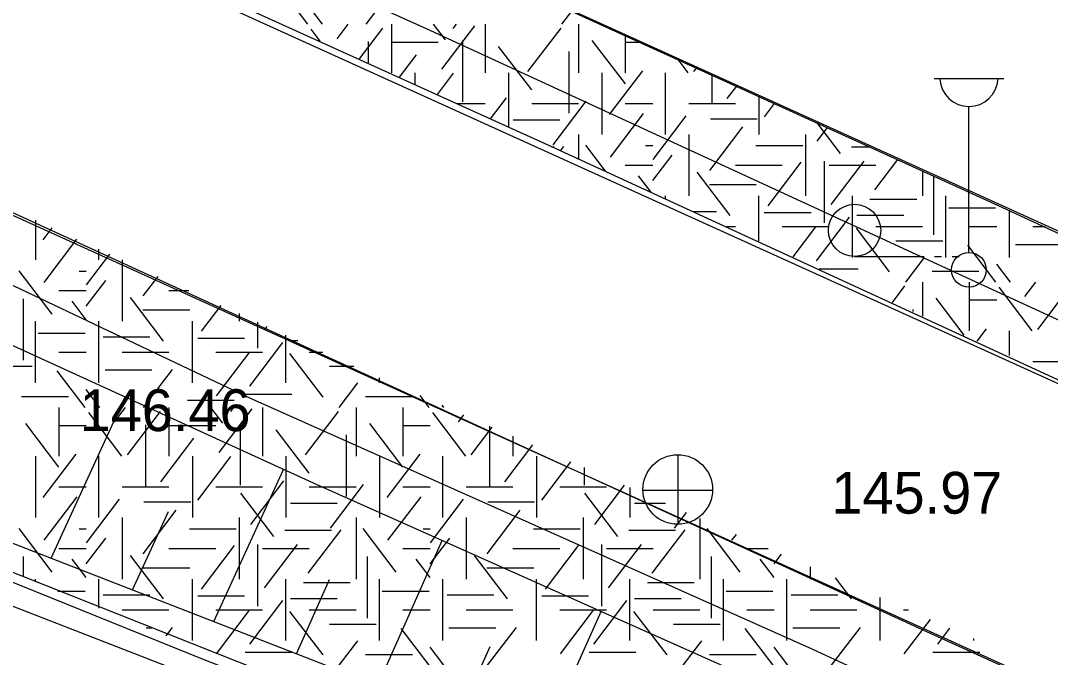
# Model space of a CAD drawing. Extents: x 419677 to 421689, y 4450851 to 4452923.
# Drawn here: x 420362.44 to 420392.02, y 4451942.27 to 4451960.57 of the extents above; entities that cross this region are included whole.
import ezdxf

# ---------------------------------------------------------------- set-up
doc = ezdxf.new("R2010")
doc.units = 0
for name, color, linetype in [('AA_HH', 7, 'Continuous'), ('Level 41', 7, 'Continuous'), ('Level 62', 7, 'Continuous')]:
    doc.layers.add(name, color=color, linetype=linetype)

msp = doc.modelspace()

# ---------------------------------------------------------------- linework, layer by layer
at = {"layer": 'AA_HH'}
for p, q in [((420388.68, 4451958.906), (420390.68, 4451958.906)), ((420389.68, 4451953.906), (420389.68, 4451958.099)), ((420386.396, 4451953.79), (420388.396, 4451953.79)), ((420388.696, 4451953.79), (420388.896, 4451953.79)), ((420389.196, 4451953.79), (420389.396, 4451953.79)), ((420363.325, 4451945.12), (420365.444, 4451949.754)), ((420381.333, 4451946.087), (420381.333, 4451948.087)), ((420367.991, 4451943.302), (420369.991, 4451947.675)), ((420380.313, 4451947.077), (420382.313, 4451947.077)), ((420365.658, 4451944.211), (420366.688, 4451946.463)), ((420372.696, 4451941.468), (420374.553, 4451945.628)), ((420370.364, 4451942.377), (420371.317, 4451944.512)), ((420377.361, 4451939.651), (420379.119, 4451943.59)), ((420375.028, 4451940.559), (420375.932, 4451942.584))]:
    msp.add_line(p, q, dxfattribs=at)
for points in [[(420259.334, 4452014.645), (420280.217, 4452005.261), (420315.318, 4451989.251), (420354.968, 4451971.459), (420390.503, 4451955.263), (420429.833, 4451937.11), (420466.068, 4451920.579), (420499.77, 4451905.272), (420531.24, 4451891.076), (420565.867, 4451875.12), (420595.856, 4451861.257), (420627.802, 4451847.075), (420654.753, 4451834.559), (420682.493, 4451822.247), (420700.93, 4451813.813)], [(420700.903, 4451811.3), (420693.004, 4451814.984), (420625.14, 4451845.986), (420547.659, 4451881.204), (420485.393, 4451909.382), (420427.567, 4451935.684), (420374.097, 4451960.332), (420319.625, 4451984.952), (420258.821, 4452012.963)], [(420700.886, 4451809.684), (420676.797, 4451820.648), (420625.948, 4451843.858), (420578.24, 4451865.75), (420535.248, 4451884.902), (420498.711, 4451901.547), (420441.797, 4451927.723), (420408.259, 4451942.853), (420377.701, 4451956.943), (420326.546, 4451980.132), (420287.445, 4451998.071), (420268.2, 4452007.011), (420258.269, 4452011.323)], [(420469.177, 4451906.353), (420425.667, 4451926.116), (420388.468, 4451943.011), (420341.767, 4451964.431), (420293.243, 4451986.453), (420255.412, 4452003.928)], [(420254.632, 4452002.39), (420271.038, 4451994.787), (420291.492, 4451985.31), (420303.504, 4451979.811), (420326.164, 4451969.517), (420347.575, 4451959.922), (420369.002, 4451949.737), (420385.167, 4451942.517), (420400.513, 4451935.409), (420415.08, 4451929), (420436.563, 4451919.226), (420459.524, 4451908.625), (420480.314, 4451899.212), (420495.263, 4451892.493)], [(420454.359, 4451909.748), (420418.625, 4451925.954), (420370.966, 4451947.229), (420330.993, 4451965.511), (420285.339, 4451984.415), (420255.675, 4451995.858), (420254.818, 4451996.216), (420252.115, 4451997.471)], [(420250.132, 4451994.063), (420261.301, 4451988.118), (420286.761, 4451977.049), (420322.451, 4451962.231), (420349.399, 4451950.546), (420385.854, 4451936.341), (420416.268, 4451924.288), (420449.542, 4451911.181), (420454.449, 4451909.721)], [(420241.052, 4451984.94), (420251.753, 4451983.621), (420261.352, 4451981.764), (420270.412, 4451979.548), (420279.858, 4451976.733), (420292.047, 4451972.313), (420315.298, 4451962.995), (420332.479, 4451956.177), (420346.933, 4451950.612), (420367.706, 4451942.214), (420387.741, 4451934.401), (420406.537, 4451927.02), (420425.964, 4451919.321), (420444.477, 4451912.185), (420464.01, 4451904.218), (420479.836, 4451897.866), (420495.475, 4451891.989), (420510.732, 4451885.251), (420532.559, 4451876.166), (420542.347, 4451872.342)], [(420271.403, 4451978.695), (420279.405, 4451976.372), (420291.203, 4451972.134), (420316.721, 4451961.79), (420338.013, 4451953.585), (420358.938, 4451945.013), (420382.624, 4451935.8), (420407.406, 4451926.131)]]:
    msp.add_lwpolyline(points, dxfattribs=at)
for centre, radius in [((420386.396, 4451954.54), 0.75), ((420389.68, 4451953.406), 0.5), ((420381.318, 4451947.095), 1)]:
    msp.add_circle(centre, radius, dxfattribs=at)
msp.add_arc((420389.68, 4451958.936), 0.837, 183.298, 356.9072, dxfattribs=at)
at = {"layer": 'Level 41'}
for p, q in [((420370.692, 4451960.465), (420369.89, 4451961.521)), ((420372.368, 4451960.465), (420373.197, 4451961.556)), ((420371.115, 4451960.465), (420370.721, 4451960.983)), ((420377.988, 4451960.465), (420378.275, 4451960.842)), ((420371.048, 4451959.981), (420370.793, 4451960.317)), ((420371.531, 4451960.048), (420371.848, 4451960.465)), ((420372.178, 4451959.465), (420372.851, 4451960.352)), ((420373.097, 4451960.465), (420373.097, 4451959.067)), ((420374.646, 4451960.013), (420374.302, 4451960.465)), ((420374.539, 4451959.171), (420375.489, 4451960.421)), ((420374.872, 4451960.345), (420374.963, 4451960.465)), ((420375.783, 4451960.465), (420375.783, 4451959.067)), ((420377.016, 4451959.102), (420377.965, 4451960.352)), ((420378.469, 4451960.465), (420378.469, 4451959.067)), ((420379.812, 4451960.142), (420379.812, 4451959.067)), ((420379.812, 4451960.142), (420379.812, 4451959.067)), ((420372.422, 4451959.963), (420372.422, 4451959.354)), ((420373.097, 4451959.951), (420374.44, 4451959.951)), ((420375.139, 4451959.998), (420375.139, 4451958.231)), ((420377.123, 4451958.576), (420376.174, 4451959.825)), ((420379.813, 4451958.751), (420378.864, 4451960)), ((420379.812, 4451959.951), (420380.231, 4451959.951)), ((420373.326, 4451958.941), (420373.811, 4451959.58)), ((420378.187, 4451959.677), (420378.187, 4451957.91)), ((420381.621, 4451959.067), (420381.33, 4451959.45)), ((420381.781, 4451959.102), (420381.862, 4451959.208)), ((420373.769, 4451959.067), (420373.769, 4451958.738)), ((420374.413, 4451958.444), (420374.877, 4451959.055)), ((420376.455, 4451959.067), (420376.455, 4451957.511)), ((420379.141, 4451959.067), (420379.141, 4451957.3)), ((420379.141, 4451959.067), (420379.141, 4451957.3)), ((420379.361, 4451957.874), (420380.31, 4451959.124)), ((420380.962, 4451957.3), (420380.962, 4451959.067)), ((420382.301, 4451959.008), (420382.301, 4451958.196)), ((420382.741, 4451958.33), (420383.01, 4451958.685)), ((420375.936, 4451957.749), (420376.396, 4451958.353)), ((420377.736, 4451956.999), (420378.685, 4451958.249)), ((420383.648, 4451958.394), (420383.648, 4451957.3)), ((420374.985, 4451958.183), (420375.783, 4451958.183)), ((420377.126, 4451958.183), (420378.469, 4451958.183)), ((420379.812, 4451958.183), (420380.6, 4451958.183)), ((420381.633, 4451958.183), (420382.976, 4451958.183)), ((420383.807, 4451957.805), (420384.098, 4451958.189)), ((420376.586, 4451957.713), (420377.929, 4451957.713)), ((420379.387, 4451956.648), (420380.337, 4451957.897)), ((420380.61, 4451956.579), (420381.559, 4451957.828)), ((420382.257, 4451957.749), (420383.6, 4451957.749)), ((420382.235, 4451956.262), (420383.184, 4451957.512)), ((420385.99, 4451956.754), (420385.323, 4451957.631)), ((420385.324, 4451957.104), (420385.622, 4451957.495)), ((420378.469, 4451957.3), (420378.469, 4451956.592)), ((420381.633, 4451957.3), (420381.633, 4451955.533)), ((420384.991, 4451957.3), (420384.991, 4451955.533)), ((420377.7, 4451956.943), (420377.769, 4451956.943)), ((420377.952, 4451956.828), (420378.046, 4451956.952)), ((420379.245, 4451956.237), (420378.677, 4451956.985)), ((420380.396, 4451956.976), (420380.6, 4451956.976)), ((420383.563, 4451956.976), (420384.906, 4451956.976)), ((420386.305, 4451956.943), (420386.833, 4451956.943)), ((420380.6, 4451955.97), (420381.159, 4451956.706)), ((420383.912, 4451955.246), (420384.862, 4451956.496)), ((420385.523, 4451956.528), (420385.523, 4451954.76)), ((420385.723, 4451955.282), (420386.672, 4451956.531)), ((420386.975, 4451955.702), (420387.639, 4451956.576)), ((420379.812, 4451956.416), (420380.6, 4451956.416)), ((420382.82, 4451954.965), (420381.871, 4451956.215)), ((420382.976, 4451956.416), (420384.319, 4451956.416)), ((420385.662, 4451956.416), (420387.005, 4451956.416)), ((420388.348, 4451956.253), (420388.348, 4451955.533)), ((420380.551, 4451955.641), (420380.194, 4451956.11)), ((420388.666, 4451956.108), (420388.666, 4451954.41)), ((420382.23, 4451955.856), (420383.573, 4451955.856)), ((420380.962, 4451955.453), (420380.962, 4451955.533)), ((420383.648, 4451954.226), (420383.648, 4451955.533)), ((420386.334, 4451953.765), (420386.334, 4451955.533)), ((420386.839, 4451955.435), (420388.182, 4451955.435)), ((420389.02, 4451953.765), (420389.02, 4451955.533)), ((420381.77, 4451955.084), (420382.428, 4451955.084)), ((420383.802, 4451955.05), (420385.145, 4451955.05)), ((420389.102, 4451955.19), (420390.445, 4451955.19)), ((420390.841, 4451953.765), (420390.841, 4451955.117)), ((420362.87, 4451954.835), (420362.87, 4451953.697)), ((420362.87, 4451954.835), (420362.87, 4451953.697)), ((420385.298, 4451953.668), (420386.247, 4451954.918)), ((420386.465, 4451954.979), (420387.808, 4451954.979)), ((420363.09, 4451954.271), (420363.351, 4451954.614)), ((420382.722, 4451954.649), (420382.976, 4451954.649)), ((420384.319, 4451954.649), (420385.662, 4451954.649)), ((420384.632, 4451953.776), (420385.287, 4451954.638)), ((420387.401, 4451953.354), (420386.451, 4451954.603)), ((420387.005, 4451954.649), (420388.348, 4451954.649)), ((420389.691, 4451954.649), (420390.479, 4451954.649)), ((420391.512, 4451954.649), (420391.867, 4451954.649)), ((420363.116, 4451953.045), (420364.062, 4451954.288)), ((420387.584, 4451954.242), (420388.927, 4451954.242)), ((420390.45, 4451953.056), (420389.648, 4451954.112)), ((420391.018, 4451954.138), (420392.36, 4451954.138)), ((420364.339, 4451952.976), (420365.006, 4451953.855)), ((420364.691, 4451953.697), (420364.691, 4451953.999)), ((420365.362, 4451953.691), (420365.362, 4451951.93)), ((420387.867, 4451953.056), (420388.404, 4451953.762)), ((420390.873, 4451953.056), (420390.479, 4451953.574)), ((420363.355, 4451952.133), (420362.406, 4451953.382)), ((420364.125, 4451953.373), (420364.329, 4451953.373)), ((420365.964, 4451952.659), (420366.39, 4451953.22)), ((420385.375, 4451953.437), (420386.504, 4451953.437)), ((420388.623, 4451953.368), (420389.966, 4451953.368)), ((420364.329, 4451952.367), (420364.888, 4451953.103)), ((420387.487, 4451952.473), (420387.844, 4451952.943)), ((420388.348, 4451953.056), (420388.348, 4451952.079)), ((420389.691, 4451953.056), (420389.691, 4451951.658)), ((420389.691, 4451953.056), (420389.691, 4451951.658)), ((420391.289, 4451952.639), (420391.606, 4451953.056)), ((420391.66, 4451951.693), (420392.609, 4451952.943)), ((420363.541, 4451952.813), (420364.329, 4451952.813)), ((420366.705, 4451952.813), (420367.276, 4451952.813)), ((420391.5, 4451951.658), (420390.551, 4451952.908)), ((420362.516, 4451952.575), (420362.516, 4451950.807)), ((420364.329, 4451951.973), (420363.923, 4451952.507)), ((420366.549, 4451951.362), (420365.6, 4451952.612)), ((420367.641, 4451951.643), (420368.206, 4451952.386)), ((420389.548, 4451951.531), (420388.743, 4451952.591)), ((420389.691, 4451952.542), (420390.479, 4451952.542)), ((420365.959, 4451952.253), (420367.302, 4451952.253)), ((420368.72, 4451952.15), (420368.72, 4451951.93)), ((420388.066, 4451952.268), (420388.066, 4451952.208)), ((420362.87, 4451950.162), (420362.87, 4451951.93)), ((420364.691, 4451950.162), (420364.691, 4451951.93)), ((420367.377, 4451950.162), (420367.377, 4451951.93)), ((420369.252, 4451951.906), (420369.252, 4451951.157)), ((420369.452, 4451951.679), (420369.528, 4451951.779)), ((420362.952, 4451951.587), (420364.295, 4451951.587)), ((420364.814, 4451951.481), (420366.157, 4451951.481)), ((420367.531, 4451951.447), (420368.874, 4451951.447)), ((420370.063, 4451950.162), (420370.063, 4451951.534)), ((420389.92, 4451951.361), (420390.189, 4451951.715)), ((420390.841, 4451950.941), (420390.841, 4451951.658)), ((420369.027, 4451950.065), (420369.976, 4451951.315)), ((420370.194, 4451951.376), (420370.406, 4451951.376)), ((420363.541, 4451951.046), (420364.329, 4451951.046)), ((420365.362, 4451951.046), (420366.705, 4451951.046)), ((420368.048, 4451951.046), (420369.391, 4451951.046)), ((420368.067, 4451949.786), (420369.016, 4451951.035)), ((420371.13, 4451949.751), (420370.18, 4451951)), ((420370.734, 4451951.046), (420371.125, 4451951.046)), ((420361.434, 4451950.639), (420362.777, 4451950.639)), ((420371.313, 4451950.639), (420372.012, 4451950.639)), ((420391.512, 4451950.774), (420392.855, 4451950.774)), ((420364.3, 4451949.453), (420363.498, 4451950.509)), ((420364.868, 4451950.535), (420366.21, 4451950.535)), ((420365.976, 4451949.453), (420366.805, 4451950.544)), ((420372.749, 4451950.162), (420372.749, 4451950.307)), ((420364.723, 4451949.453), (420364.329, 4451949.971)), ((420371.596, 4451949.453), (420372.133, 4451950.159)), ((420362.473, 4451949.765), (420363.816, 4451949.765)), ((420368.89, 4451949.834), (420370.233, 4451949.834)), ((420372.352, 4451949.765), (420373.695, 4451949.765)), ((420374.179, 4451949.453), (420373.921, 4451949.793)), ((420363.541, 4451949.453), (420363.541, 4451948.055)), ((420363.541, 4451949.453), (420363.541, 4451948.055)), ((420365.139, 4451949.036), (420365.456, 4451949.453)), ((420366.705, 4451949.453), (420366.705, 4451948.055)), ((420367.238, 4451949.659), (420368.581, 4451949.659)), ((420368.254, 4451949.001), (420367.91, 4451949.453)), ((420368.147, 4451948.159), (420369.097, 4451949.409)), ((420368.48, 4451949.333), (420368.571, 4451949.453)), ((420369.391, 4451949.453), (420369.391, 4451948.055)), ((420372.077, 4451949.453), (420372.077, 4451948.055)), ((420373.42, 4451949.453), (420373.42, 4451948.055)), ((420373.42, 4451949.453), (420373.42, 4451948.055)), ((420374.602, 4451949.453), (420374.555, 4451949.514)), ((420365.35, 4451948.055), (420364.401, 4451949.305)), ((420365.51, 4451948.09), (420366.459, 4451949.34)), ((420370.624, 4451948.09), (420371.573, 4451949.34)), ((420375.229, 4451948.055), (420374.28, 4451949.305)), ((420375.018, 4451949.036), (420375.175, 4451949.242)), ((420363.542, 4451947.739), (420362.593, 4451948.988)), ((420363.541, 4451948.939), (420364.329, 4451948.939)), ((420366.03, 4451948.951), (420366.03, 4451947.184)), ((420366.705, 4451948.939), (420368.048, 4451948.939)), ((420368.747, 4451948.986), (420368.747, 4451947.219)), ((420370.731, 4451947.564), (420369.782, 4451948.813)), ((420373.421, 4451947.739), (420372.472, 4451948.988)), ((420373.42, 4451948.939), (420374.208, 4451948.939)), ((420375.389, 4451948.09), (420375.992, 4451948.884)), ((420375.909, 4451948.92), (420375.909, 4451947.184)), ((420366.47, 4451947.318), (420367.419, 4451948.568)), ((420371.795, 4451948.665), (420371.795, 4451946.898)), ((420376.584, 4451948.624), (420376.584, 4451948.055)), ((420376.349, 4451947.318), (420377.151, 4451948.375)), ((420362.87, 4451948.055), (420362.87, 4451946.288)), ((420362.87, 4451948.055), (420362.87, 4451946.288)), ((420363.09, 4451946.862), (420364.039, 4451948.112)), ((420364.691, 4451946.288), (420364.691, 4451948.055)), ((420367.377, 4451948.055), (420367.377, 4451946.288)), ((420367.536, 4451946.793), (420368.485, 4451948.043)), ((420370.063, 4451948.055), (420370.063, 4451946.288)), ((420372.749, 4451948.055), (420372.749, 4451946.288)), ((420372.749, 4451948.055), (420372.749, 4451946.288)), ((420372.969, 4451946.862), (420373.918, 4451948.112)), ((420374.57, 4451946.288), (420374.57, 4451948.055)), ((420377.256, 4451948.055), (420377.256, 4451946.288)), ((420377.415, 4451946.793), (420378.25, 4451947.892)), ((420378.626, 4451947.727), (420378.626, 4451947.219)), ((420369.053, 4451946.092), (420370.004, 4451947.341)), ((420363.541, 4451947.171), (420364.329, 4451947.171)), ((420365.362, 4451947.171), (420366.705, 4451947.171)), ((420368.048, 4451947.171), (420369.391, 4451947.171)), ((420370.734, 4451947.171), (420372.077, 4451947.171)), ((420371.344, 4451945.987), (420372.293, 4451947.237)), ((420373.42, 4451947.171), (420374.208, 4451947.171)), ((420375.241, 4451947.171), (420376.584, 4451947.171)), ((420377.927, 4451947.171), (420379.27, 4451947.171)), ((420378.932, 4451946.092), (420379.788, 4451947.217)), ((420379.942, 4451947.149), (420379.942, 4451946.288)), ((420363.116, 4451945.636), (420364.066, 4451946.885)), ((420364.339, 4451945.567), (420365.288, 4451946.816)), ((420365.986, 4451946.737), (420367.329, 4451946.737)), ((420369.719, 4451945.742), (420368.769, 4451946.991)), ((420372.995, 4451945.636), (420373.945, 4451946.885)), ((420374.218, 4451945.567), (420375.167, 4451946.816)), ((420375.865, 4451946.737), (420377.208, 4451946.737)), ((420379.598, 4451945.742), (420378.648, 4451946.991)), ((420365.964, 4451945.25), (420366.913, 4451946.5)), ((420370.194, 4451946.701), (420371.537, 4451946.701)), ((420375.843, 4451945.25), (420376.792, 4451946.5)), ((420380.073, 4451946.701), (420380.963, 4451946.701)), ((420381.223, 4451945.987), (420381.565, 4451946.437)), ((420365.362, 4451946.288), (420365.362, 4451944.521)), ((420368.72, 4451946.288), (420368.72, 4451944.521)), ((420372.077, 4451946.288), (420372.077, 4451944.521)), ((420375.241, 4451946.288), (420375.241, 4451944.521)), ((420378.599, 4451946.288), (420378.599, 4451944.521)), ((420381.956, 4451946.265), (420381.956, 4451944.521)), ((420363.355, 4451944.724), (420362.406, 4451945.973)), ((420364.125, 4451945.964), (420364.329, 4451945.964)), ((420367.292, 4451945.964), (420368.635, 4451945.964)), ((420370.034, 4451945.931), (420371.377, 4451945.931)), ((420370.704, 4451944.69), (420371.654, 4451945.94)), ((420373.234, 4451944.724), (420372.285, 4451945.973)), ((420374.004, 4451945.964), (420374.208, 4451945.964)), ((420377.171, 4451945.964), (420378.514, 4451945.964)), ((420379.913, 4451945.931), (420381.256, 4451945.931)), ((420380.583, 4451944.69), (420381.533, 4451945.94)), ((420383.113, 4451944.724), (420382.164, 4451945.973)), ((420364.329, 4451944.958), (420364.888, 4451945.694)), ((420374.208, 4451944.958), (420374.767, 4451945.694)), ((420382.874, 4451945.636), (420383.003, 4451945.806)), ((420363.541, 4451945.404), (420364.329, 4451945.404)), ((420366.705, 4451945.404), (420368.048, 4451945.404)), ((420367.641, 4451944.234), (420368.591, 4451945.484)), ((420369.252, 4451945.516), (420369.252, 4451943.748)), ((420369.391, 4451945.404), (420370.734, 4451945.404)), ((420369.452, 4451944.27), (420370.401, 4451945.519)), ((420373.42, 4451945.404), (420374.208, 4451945.404)), ((420376.584, 4451945.404), (420377.927, 4451945.404)), ((420377.52, 4451944.234), (420378.47, 4451945.484)), ((420379.131, 4451945.516), (420379.131, 4451943.748)), ((420379.27, 4451945.404), (420380.613, 4451945.404)), ((420379.331, 4451944.27), (420380.28, 4451945.519)), ((420383.299, 4451945.404), (420383.918, 4451945.404)), ((420384.087, 4451944.958), (420384.299, 4451945.237)), ((420362.516, 4451945.166), (420362.516, 4451944.589)), ((420364.329, 4451944.564), (420363.923, 4451945.098)), ((420366.549, 4451943.953), (420365.6, 4451945.203)), ((420372.395, 4451945.166), (420372.395, 4451943.398)), ((420374.208, 4451944.564), (420373.802, 4451945.098)), ((420376.428, 4451943.953), (420375.479, 4451945.203)), ((420382.274, 4451945.166), (420382.274, 4451943.398)), ((420384.087, 4451944.564), (420383.681, 4451945.098)), ((420365.959, 4451944.844), (420367.302, 4451944.844)), ((420375.838, 4451944.844), (420377.181, 4451944.844)), ((420385.12, 4451944.876), (420385.12, 4451944.521)), ((420362.87, 4451944.443), (420362.87, 4451944.521)), ((420364.691, 4451943.689), (420364.691, 4451944.521)), ((420367.377, 4451942.753), (420367.377, 4451944.521)), ((420370.063, 4451942.753), (420370.063, 4451944.521)), ((420370.568, 4451944.423), (420371.911, 4451944.423)), ((420372.749, 4451942.753), (420372.749, 4451944.521)), ((420374.57, 4451942.753), (420374.57, 4451944.521)), ((420377.256, 4451942.753), (420377.256, 4451944.521)), ((420379.942, 4451942.753), (420379.942, 4451944.521)), ((420380.447, 4451944.423), (420381.79, 4451944.423)), ((420382.628, 4451942.753), (420382.628, 4451944.521)), ((420384.449, 4451942.753), (420384.449, 4451944.521)), ((420386.307, 4451943.953), (420385.849, 4451944.556)), ((420363.51, 4451944.178), (420364.295, 4451944.178)), ((420364.814, 4451944.072), (420366.157, 4451944.072)), ((420372.831, 4451944.178), (420374.174, 4451944.178)), ((420374.693, 4451944.072), (420376.036, 4451944.072)), ((420382.71, 4451944.178), (420384.053, 4451944.178)), ((420384.572, 4451944.072), (420385.915, 4451944.072)), ((420367.531, 4451944.038), (420368.874, 4451944.038)), ((420369.027, 4451942.656), (420369.976, 4451943.906)), ((420370.194, 4451943.967), (420371.537, 4451943.967)), ((420377.41, 4451944.038), (420378.753, 4451944.038)), ((420378.906, 4451942.656), (420379.855, 4451943.906)), ((420380.073, 4451943.967), (420381.416, 4451943.967)), ((420387.135, 4451942.753), (420387.135, 4451943.992)), ((420365.362, 4451943.637), (420366.705, 4451943.637)), ((420368.048, 4451943.637), (420369.391, 4451943.637)), ((420368.067, 4451942.377), (420369.016, 4451943.626)), ((420371.13, 4451942.342), (420370.18, 4451943.591)), ((420370.734, 4451943.637), (420372.077, 4451943.637)), ((420373.42, 4451943.637), (420374.208, 4451943.637)), ((420375.241, 4451943.637), (420376.584, 4451943.637)), ((420377.927, 4451943.637), (420379.27, 4451943.637)), ((420377.946, 4451942.377), (420378.895, 4451943.626)), ((420381.009, 4451942.342), (420380.059, 4451943.591)), ((420380.613, 4451943.637), (420381.956, 4451943.637)), ((420383.299, 4451943.637), (420384.087, 4451943.637)), ((420385.12, 4451943.637), (420386.463, 4451943.637)), ((420387.806, 4451943.637), (420387.943, 4451943.637)), ((420371.313, 4451943.23), (420372.656, 4451943.23)), ((420381.192, 4451943.23), (420382.535, 4451943.23)), ((420387.825, 4451942.377), (420388.572, 4451943.361)), ((420366.053, 4451943.126), (420366.21, 4451943.126)), ((420366.62, 4451942.892), (420366.805, 4451943.135)), ((420374.179, 4451942.044), (420373.377, 4451943.1)), ((420374.747, 4451943.126), (420376.089, 4451943.126)), ((420375.855, 4451942.044), (420376.684, 4451943.135)), ((420384.058, 4451942.044), (420383.256, 4451943.1)), ((420384.626, 4451943.126), (420385.968, 4451943.126)), ((420385.734, 4451942.044), (420386.563, 4451943.135)), ((420388.785, 4451942.656), (420389.133, 4451943.114)), ((420371.596, 4451942.044), (420372.133, 4451942.75)), ((420381.475, 4451942.044), (420382.012, 4451942.75)), ((420389.821, 4451942.753), (420389.821, 4451942.812)), ((420368.89, 4451942.425), (420370.233, 4451942.425)), ((420372.352, 4451942.356), (420373.695, 4451942.356)), ((420374.602, 4451942.044), (420374.208, 4451942.562)), ((420378.769, 4451942.425), (420380.112, 4451942.425)), ((420382.231, 4451942.356), (420383.574, 4451942.356)), ((420384.481, 4451942.044), (420384.087, 4451942.562)), ((420388.648, 4451942.425), (420389.991, 4451942.425)), ((420390.888, 4451942.342), (420390.886, 4451942.345))]:
    msp.add_line(p, q, dxfattribs=at)
at = {"layer": 'Level 62'}
for p, q in [((420435.413, 4451934.936), (420363.952, 4451967.36)), ((420433.839, 4451931.258), (420362.218, 4451963.755)), ((420430.69, 4451923.902), (420359.007, 4451956.427)), ((420356.221, 4451947.097), (420428.369, 4451918.482))]:
    msp.add_line(p, q, dxfattribs=at)

# ---------------------------------------------------------------- texts
at = {"layer": 'AA_HH'}
msp.add_text('146.46 ', height=1.2, rotation=359.9981, dxfattribs=at).set_placement((420364.14, 4451948.773))
msp.add_text('145.97 ', height=1.2, dxfattribs=at).set_placement((420385.731, 4451946.402))

doc.saveas('drawing.dxf')
